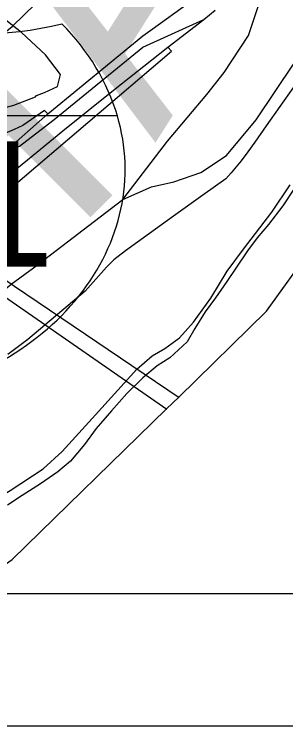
# Model space of a CAD drawing. Extents: x -8.2 to 38.5, y -0.1 to 21.9.
# Drawn here: x 7.819 to 8.025, y 13.864 to 14.402 of the extents above; entities that cross this region are included whole.
import ezdxf

# ---------------------------------------------------------------- set-up
doc = ezdxf.new("R2010")
doc.units = 0
for name, color, linetype in [('Default', 7, 'Continuous'), ('GM_X_Airport_Location_Class_3', 7, 'Continuous'), ('GM_X_County_Subdivision_Text', 7, 'Continuous'), ('GM_X_Interstate_Location', 7, 'Continuous'), ('GM_X_Section', 7, 'Continuous'), ('GM_X_State_Location', 7, 'Continuous'), ('GM_X_Township', 7, 'Continuous'), ('GM_X_Township_ROW', 7, 'Continuous'), ('GM_X_Township_Subdivision_Text', 7, 'Continuous'), ('GM_X_Township_Text', 7, 'Continuous'), ('GM_X_Unincorporated_Location', 7, 'Continuous'), ('GM_X_US_Location', 7, 'Continuous')]:
    doc.layers.add(name, color=color, linetype=linetype)

msp = doc.modelspace()

# ---------------------------------------------------------------- linework, layer by layer
at = {"layer": 'Default'}
for points in [[(3.4133, 14.36735), (4.82348, 14.36735), (4.82604, 14.37009), (4.92092, 14.42469), (5.00928, 14.45261), (5.10793, 14.46474), (5.30561, 14.46322), (5.50064, 14.41998), (5.59627, 14.38282), (5.62337, 14.36735), (7.78583, 14.36735), (7.81753, 14.393), (7.93419, 14.50672), (8.01002, 14.58066), (8.07899, 14.67657), (8.19078, 14.868), (8.23777, 14.96505), (8.37153, 15.16559), (8.44919, 15.25329), (8.71106, 15.55038), (8.80997, 15.62884), (8.90733, 15.68039), (8.96338, 15.71646), (8.96338, 21.16735)], [(5.65897, 13.96446), (7.78149, 13.96446), (7.78498, 13.9675), (7.81753, 13.99011), (7.93432, 14.10397), (7.94352, 14.11294), (8.01003, 14.17777), (8.07899, 14.27368), (8.19078, 14.46511), (8.23777, 14.56216), (8.37153, 14.7627), (8.71106, 15.14749), (8.80996, 15.22595), (8.90733, 15.2775), (8.96338, 15.31357), (8.96338, 20.75346)], [(7.52022, 14.86341), (7.45585, 13.96446), (7.723, 13.96446), (7.72765, 13.96834), (7.72778, 13.96845), (7.73803, 13.9757), (7.76813, 14.00119), (7.80293, 14.03453), (7.81598, 14.04221), (7.84095, 14.05872), (7.85524, 14.07167), (7.88046, 14.09954), (7.91189, 14.13409), (7.92347, 14.14406), (7.93306, 14.14954), (7.94421, 14.15763), (7.9547, 14.16953), (7.96797, 14.1878), (7.98015, 14.208), (7.99263, 14.22477), (8.01406, 14.25272), (8.02777, 14.27326)]]:
    msp.add_lwpolyline(points, dxfattribs=at)
at = {"layer": 'GM_X_Airport_Location_Class_3'}
msp.add_line((7.81301, 14.2791), (7.82915, 14.29235), dxfattribs=at)
for points in [[(7.90137, 14.2622), (7.92288, 14.2718), (7.93979, 14.27564), (7.96016, 14.28256), (7.97976, 14.29563), (8.00204, 14.32252), (8.14753, 14.53925), (8.21724, 14.65531), (8.27073, 14.7408)], [(7.80724, 14.29436), (7.8446, 14.32702), (7.91644, 14.38591), (7.92352, 14.39111), (7.95138, 14.41107)], [(7.89425, 14.34486), (7.93519, 14.37746), (7.96254, 14.39827), (7.97117, 14.4053)], [(7.82915, 14.29235), (7.85577, 14.31422), (7.89425, 14.34486)], [(7.81104, 14.19354), (7.81682, 14.19834), (7.83374, 14.2107), (7.90137, 14.2622)]]:
    msp.add_lwpolyline(points, dxfattribs=at)
at = {"layer": 'GM_X_County_Subdivision_Text'}
msp.add_line((7.89711, 14.3255), (7.55374, 14.3255), dxfattribs=at)
msp.add_line((7.89711, 14.3255), (7.55374, 14.3255), dxfattribs=at)
for centre, start_param, end_param in [((7.79029, 14.56486), 4.415841, 5.008937), ((7.68104, 14.28493), 0.230566, 0.669003), ((7.68104, 14.28493), 4.913747, 6.513751)]:
    msp.add_ellipse(centre, major_axis=(0.22195, 0), ratio=0.8, start_param=start_param, end_param=end_param, dxfattribs=at)
at = {"layer": 'GM_X_Interstate_Location'}
for points in [[(7.75367, 14.26819), (7.76561, 14.25783), (7.77558, 14.24893), (7.78157, 14.24366), (7.8115, 14.26666), (7.93816, 14.37443), (7.93519, 14.37746)], [(7.8446, 14.32702), (7.84204, 14.32953), (7.82569, 14.31824), (7.81892, 14.31513), (7.81361, 14.31294), (7.80866, 14.31183), (7.8007, 14.31084), (7.79273, 14.31102), (7.78971, 14.31128), (7.78678, 14.31147), (7.78211, 14.31238), (7.77827, 14.31294), (7.77565, 14.31303), (7.77384, 14.31331), (7.76989, 14.31248), (7.76677, 14.311), (7.75937, 14.30723), (7.7523, 14.30262), (7.74737, 14.29884), (7.74359, 14.29506), (7.74392, 14.29029)]]:
    msp.add_lwpolyline(points, dxfattribs=at)
at = {"layer": 'GM_X_Section'}
msp.add_lwpolyline([(5.65897, 13.96446), (7.78149, 13.96446), (7.78498, 13.9675), (7.81753, 13.99011), (7.93432, 14.10397), (7.94352, 14.11294), (8.01003, 14.17777), (8.07899, 14.27368), (8.19078, 14.46511), (8.23777, 14.56216), (8.37153, 14.7627), (8.71106, 15.14749), (8.80996, 15.22595), (8.90733, 15.2775), (8.96338, 15.31357), (8.96338, 20.76446)], dxfattribs=at)
at = {"layer": 'GM_X_State_Location'}
msp.add_line((7.94376, 14.11241), (7.81937, 14.19643), dxfattribs=at)
for points in [[(7.93456, 14.10344), (7.81173, 14.18869), (7.80816, 14.19114), (7.75079, 14.22928), (7.74152, 14.23541), (7.73225, 14.24154), (7.72168, 14.24858), (7.69395, 14.26703), (7.63592, 14.30645), (7.61157, 14.32329), (7.58635, 14.34049), (7.55969, 14.36043), (7.55022, 14.36975), (7.53794, 14.38276), (7.52277, 14.40465)], [(7.81937, 14.19643), (7.81682, 14.19834), (7.80199, 14.20811), (7.77245, 14.22909)]]:
    msp.add_lwpolyline(points, dxfattribs=at)
at = {"layer": 'GM_X_Township'}
for p, q in [((2.16338, 13.96446), (8.96338, 13.96446)), ((2.06338, 13.86446), (9.06338, 13.86446))]:
    msp.add_line(p, q, dxfattribs=at)
at = {"layer": 'GM_X_Township_ROW'}
for points in [[(8.12693, 14.40929), (8.11831, 14.3954), (8.10971, 14.3819), (8.09916, 14.36579), (8.09131, 14.35265), (8.08082, 14.33919), (8.06954, 14.3246), (8.06215, 14.31488), (8.05358, 14.30328), (8.04616, 14.29241), (8.0372, 14.28006), (8.03016, 14.26919), (8.02235, 14.25757), (8.01146, 14.24335), (8.00293, 14.23327), (7.99553, 14.22355)], [(7.99553, 14.22355), (7.98733, 14.21118), (7.97991, 14.20031), (7.97133, 14.18795), (7.96355, 14.17747), (7.95571, 14.16472), (7.94983, 14.15458), (7.93671, 14.14269), (7.92711, 14.13643), (7.91633, 14.12753), (7.90435, 14.11562), (7.89272, 14.10256), (7.88109, 14.08912), (7.87213, 14.07715), (7.86165, 14.06444), (7.85202, 14.05628), (7.83897, 14.04743), (7.82515, 14.03859), (7.81402, 14.03122)]]:
    msp.add_lwpolyline(points, dxfattribs=at)
at = {"layer": 'GM_X_Township_Subdivision_Text'}
for points in [[(7.78041, 14.32476), (7.80464, 14.3299), (7.81872, 14.33354), (7.8351, 14.33982), (7.83593, 14.34074), (7.84188, 14.34303), (7.85187, 14.34757), (7.85415, 14.35666), (7.84279, 14.37166), (7.82463, 14.38846), (7.79965, 14.408), (7.71331, 14.4353), (7.67772, 14.44864), (7.65166, 14.45839), (7.62995, 14.46653), (7.62361, 14.47082), (7.61767, 14.47701), (7.6086, 14.48991)], [(7.90137, 14.2622), (7.93518, 14.30638), (7.96477, 14.34173), (7.97783, 14.35825), (7.99628, 14.38631), (8.01135, 14.43113)]]:
    msp.add_lwpolyline(points, dxfattribs=at)
at = {"layer": 'GM_X_Township_Text'}
for points in [[(7.83515, 14.31178), (7.8493, 14.32268), (7.91638, 14.37744), (7.96254, 14.39827)], [(7.71508, 14.27135), (7.71609, 14.27155), (7.72443, 14.27392), (7.75171, 14.27968), (7.77077, 14.28334), (7.77878, 14.2851), (7.78916, 14.28756), (7.79856, 14.29067), (7.80724, 14.29436), (7.82312, 14.30252), (7.83515, 14.31178)]]:
    msp.add_lwpolyline(points, dxfattribs=at)
at = {"layer": 'GM_X_US_Location'}
msp.add_lwpolyline([(8.03029, 14.34717), (8.0098, 14.31792), (8.00112, 14.30555), (7.99579, 14.29831), (7.99087, 14.29154), (7.98315, 14.28239), (7.97932, 14.27781), (7.96183, 14.26544), (7.93948, 14.24972), (7.90326, 14.22348), (7.89434, 14.21661), (7.88885, 14.21104), (7.87285, 14.19287), (7.82939, 14.15644), (7.81422, 14.14517)], dxfattribs=at)

# ---------------------------------------------------------------- texts
at = {"layer": 'GM_X_County_Subdivision_Text'}
msp.add_text('471', height=0.094697, dxfattribs=at).set_placement((7.63822, 14.21157))
at = {"layer": 'GM_X_Unincorporated_Location'}
for s, rotation, p in [('A', 57.6715, (7.9257, 14.30473)), ('H', 45.0018, (7.77875, 14.15064))]:
    msp.add_text(s, height=0.18939, rotation=rotation, dxfattribs=at).set_placement(p)

doc.saveas('drawing.dxf')
